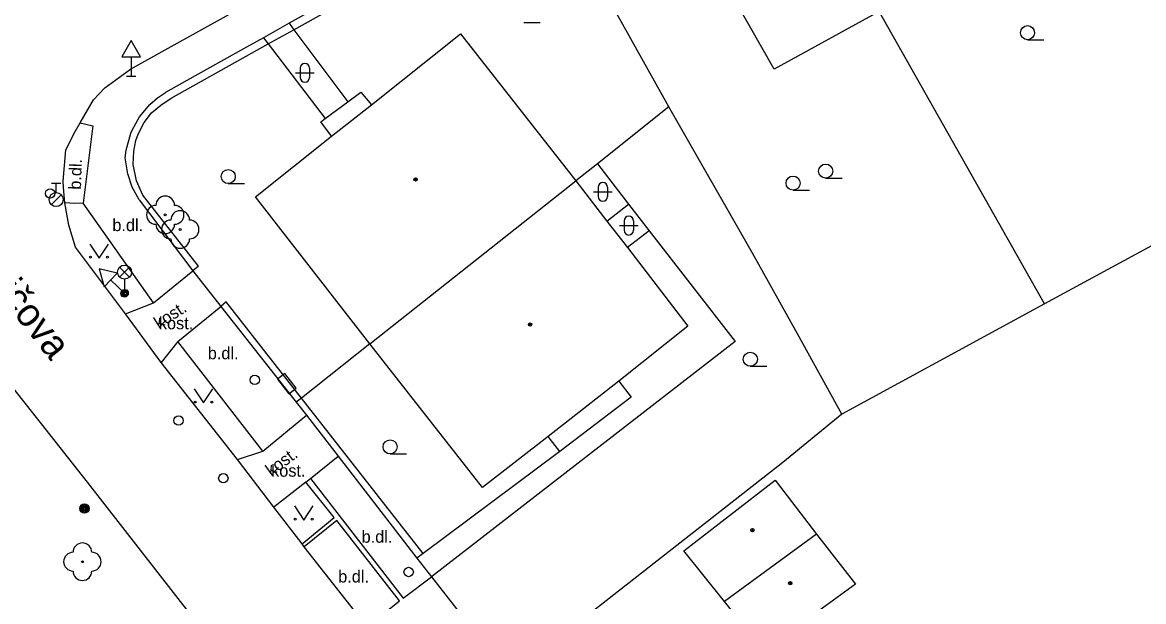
# Model space of a CAD drawing. Extents: x -600391 to -599491, y -1160176 to -1159402.
# Drawn here: x -600304.9 to -600245.1, y -1160003.6 to -1159972.8 of the extents above; entities that cross this region are included whole.
import ezdxf

# ---------------------------------------------------------------- set-up
doc = ezdxf.new("R2010")
doc.units = 0
for name, color, linetype in [('Level 10', 7, 'Continuous'), ('Level 11', 7, 'Continuous'), ('Level 22', 7, 'Continuous'), ('Level 24', 7, 'Continuous'), ('Level 25', 7, 'Continuous'), ('Level 28', 7, 'Continuous'), ('Level 33', 7, 'Continuous'), ('Level 34', 7, 'Continuous'), ('Level 36', 7, 'Continuous'), ('Level 39', 7, 'Continuous'), ('Level 40', 7, 'Continuous'), ('Level 49', 7, 'Continuous'), ('Level 5', 7, 'Continuous'), ('Level 51', 7, 'Continuous'), ('Level 7', 7, 'Continuous'), ('Level 8', 7, 'Continuous')]:
    doc.layers.add(name, color=color, linetype=linetype)

msp = doc.modelspace()

# ---------------------------------------------------------------- linework, layer by layer
at = {"layer": 'Level 10'}
for points in [[(-600299.17, -1159975.25), (-600297.16, -1159974.13), (-600293.893, -1159972.315), (-600286.06, -1159967.96), (-600283.22, -1159966.38), (-600271.19, -1159959.69), (-600268.69, -1159958.3), (-600265.2, -1159956.36), (-600262.38, -1159954.79), (-600252.128, -1159949.086), (-600249.976, -1159947.889), (-600235.99, -1159940.11), (-600232.52, -1159938.2)], [(-600301.14, -1159976.89), (-600300.54, -1159976.25), (-600299.17, -1159975.25)], [(-600301.86, -1159978.12), (-600301.14, -1159976.89)], [(-600302.68, -1159982.38), (-600302.74, -1159981.57), (-600302.76, -1159981.23), (-600302.63, -1159979.56), (-600302.12, -1159978.57), (-600301.86, -1159978.12)], [(-600299.44, -1159988.3), (-600302.11, -1159984.75), (-600302.47, -1159983.58), (-600302.68, -1159982.38)], [(-600310.39, -1159986), (-600301.49, -1159997.27), (-600283.69, -1160020.07), (-600258.7, -1160052.27), (-600242.9, -1160072.54)], [(-600297.53, -1159990.9), (-600299.44, -1159988.3)], [(-600293.46, -1159996.06), (-600297.53, -1159990.9)], [(-600291.53, -1159998.61), (-600293.46, -1159996.06)], [(-600290.02, -1160000.55), (-600291.53, -1159998.61)], [(-600289.9, -1160000.71), (-600290.02, -1160000.55)], [(-600286.55, -1160004.99), (-600289.9, -1160000.71)]]:
    msp.add_lwpolyline(points, dxfattribs=at)
at = {"layer": 'Level 11'}
for points in [[(-600291.82, -1159973.91), (-600290.45, -1159973.15)], [(-600290.45, -1159973.15), (-600287.57, -1159977)], [(-600291.82, -1159973.91), (-600288.78, -1159977.89)], [(-600288.44, -1159978.83), (-600286.32, -1159977.15)], [(-600301.86, -1159978.12), (-600301.19, -1159978.27), (-600301.69, -1159982.4)], [(-600274.26, -1159980.3), (-600272.6, -1159982.45)], [(-600301.69, -1159982.4), (-600302.15, -1159982.42), (-600302.68, -1159982.38)], [(-600297.95, -1159987.71), (-600301.69, -1159982.4)], [(-600273.76, -1159983.35), (-600272.6, -1159982.45)], [(-600272.6, -1159982.45), (-600271.49, -1159983.87)], [(-600271.49, -1159983.87), (-600272.66, -1159984.77)], [(-600271.49, -1159983.87), (-600266.91, -1159989.78)], [(-600297.95, -1159987.71), (-600295.85, -1159986)], [(-600299.44, -1159988.3), (-600297.95, -1159987.71)], [(-600296.64, -1159989.78), (-600294.36, -1159987.9)], [(-600296.64, -1159989.78), (-600297.53, -1159990.9)], [(-600292.11, -1159995.61), (-600296.64, -1159989.78)], [(-600286.4, -1159989.9), (-600290.05, -1159992.79)], [(-600266.91, -1159989.78), (-600283.12, -1160002.31)], [(-600273.11, -1159991.88), (-600276.88, -1159994.84)], [(-600290.05, -1159992.79), (-600290.33, -1159993.01)], [(-600292.11, -1159995.61), (-600289.79, -1159993.7)], [(-600293.46, -1159996.06), (-600292.11, -1159995.61)], [(-600289.56, -1159997.08), (-600288.1, -1159995.88)], [(-600276.27, -1159995.64), (-600283.56, -1160001.08)], [(-600289.82, -1159997.27), (-600291.53, -1159998.61)], [(-600290.02, -1160000.55), (-600288.31, -1159999.15), (-600289.82, -1159997.27)], [(-600289.82, -1159997.27), (-600289.56, -1159997.08)], [(-600289.56, -1159997.08), (-600284.63, -1160003.46), (-600283.12, -1160002.31)], [(-600286.55, -1160004.99), (-600284.82, -1160003.6), (-600288.16, -1159999.31), (-600289.9, -1160000.71)]]:
    msp.add_lwpolyline(points, dxfattribs=at)
at = {"layer": 'Level 22'}
for centre in [(-600297.32, -1159983.02), (-600296.52, -1159983.8), (-600301.74, -1160001.51)]:
    msp.add_circle(centre, 0.05, dxfattribs=at)
for centre, start, end in [((-600297.32, -1159982.52), 0, 180), ((-600297.82, -1159983.02), 90, 270), ((-600296.52, -1159983.3), 0, 180), ((-600296.82, -1159983.02), 270, 90), ((-600297.32, -1159983.52), 180, 0), ((-600297.02, -1159983.8), 90, 270), ((-600296.02, -1159983.8), 270, 90), ((-600296.52, -1159984.3), 180, 0), ((-600301.74, -1160001.01), 0, 180), ((-600302.24, -1160001.51), 90, 270), ((-600301.24, -1160001.51), 270, 90), ((-600301.74, -1160002.01), 180, 0)]:
    msp.add_arc(centre, 0.5, start, end, dxfattribs=at)
at = {"layer": 'Level 24'}
msp.add_lwpolyline([(-600291.335, -1159991.78), (-600290.719, -1159992.568), (-600290.325, -1159992.26), (-600290.941, -1159991.472)], close=True, dxfattribs=at)
at = {"layer": 'Level 25'}
for radius in [0.25, 0.2, 0.15, 0.1, 0.05]:
    msp.add_circle((-600301.63, -1159998.68), radius, dxfattribs=at)
at = {"layer": 'Level 28'}
for p, q in [((-600303.39, -1159981.335), (-600302.89, -1159981.335)), ((-600303.14, -1159981.835), (-600303.14, -1159981.335)), ((-600303.398, -1159982.482), (-600302.868, -1159981.952))]:
    msp.add_line(p, q, dxfattribs=at)
for centre, radius in [((-600303.46, -1159981.88), 0.25), ((-600303.14, -1159982.21), 0.375), ((-600292.54, -1159991.82), 0.25), ((-600296.61, -1159993.99), 0.25), ((-600294.22, -1159997.06), 0.25), ((-600284.33, -1160002.06), 0.25)]:
    msp.add_circle(centre, radius, dxfattribs=at)
at = {"layer": 'Level 33'}
for p, q in [((-600299.755, -1159986.34), (-600299.225, -1159985.81)), ((-600299.755, -1159985.81), (-600299.225, -1159986.34)), ((-600299.49, -1159986.45), (-600299.49, -1159987.2))]:
    msp.add_line(p, q, dxfattribs=at)
for centre, radius in [((-600299.49, -1159986.075), 0.375), ((-600299.49, -1159987.2), 0.2), ((-600299.49, -1159987.2), 0.145), ((-600299.49, -1159987.2), 0.0876)]:
    msp.add_circle(centre, radius, dxfattribs=at)
at = {"layer": 'Level 34'}
for p, q in [((-600299.14, -1159974.602), (-600299.14, -1159975.62)), ((-600299.39, -1159975.62), (-600298.89, -1159975.62)), ((-600300.224, -1159986.495), (-600299.49, -1159987.2)), ((-600299.663, -1159987.38), (-600299.317, -1159987.02))]:
    msp.add_line(p, q, dxfattribs=at)
for points in [[(-600299.64, -1159974.602), (-600298.64, -1159974.602), (-600299.14, -1159973.736)], [(-600300.571, -1159986.856), (-600299.878, -1159986.134), (-600300.849, -1159985.895)]]:
    msp.add_lwpolyline(points, close=True, dxfattribs=at)
at = {"layer": 'Level 36'}
for p, q in [((-600278.18, -1159972.765), (-600277.305, -1159972.765)), ((-600251.31, -1159973.685), (-600250.435, -1159973.685)), ((-600290.116, -1159975.196), (-600290.116, -1159975.696)), ((-600289.616, -1159975.196), (-600289.616, -1159975.696)), ((-600290.366, -1159975.446), (-600289.366, -1159975.446)), ((-600262.08, -1159981.065), (-600261.205, -1159981.065)), ((-600293.96, -1159981.355), (-600293.085, -1159981.355)), ((-600274.466, -1159981.796), (-600273.466, -1159981.796)), ((-600274.216, -1159981.546), (-600274.216, -1159982.046)), ((-600273.716, -1159981.546), (-600273.716, -1159982.046)), ((-600263.82, -1159981.705), (-600262.945, -1159981.705)), ((-600273.086, -1159983.596), (-600272.086, -1159983.596)), ((-600272.836, -1159983.346), (-600272.836, -1159983.846)), ((-600272.336, -1159983.346), (-600272.336, -1159983.846)), ((-600266.1, -1159991.095), (-600265.225, -1159991.095)), ((-600285.32, -1159995.765), (-600284.445, -1159995.765))]:
    msp.add_line(p, q, dxfattribs=at)
for points in [[(-600301.35, -1159984.58), (-600300.85, -1159985.33), (-600300.35, -1159984.58)], [(-600295.78, -1159992.3), (-600295.28, -1159993.05), (-600294.78, -1159992.3)], [(-600290.43, -1159998.54), (-600289.93, -1159999.29), (-600289.43, -1159998.54)]]:
    msp.add_lwpolyline(points, dxfattribs=at)
for centre, radius in [((-600251.31, -1159973.31), 0.375), ((-600293.96, -1159980.98), 0.375), ((-600262.08, -1159980.69), 0.375), ((-600263.82, -1159981.33), 0.375), ((-600301.3, -1159985.28), 0.05), ((-600300.401, -1159985.28), 0.05), ((-600266.1, -1159990.72), 0.375), ((-600295.73, -1159993), 0.05), ((-600294.831, -1159993), 0.05), ((-600285.32, -1159995.39), 0.375), ((-600290.38, -1159999.24), 0.05), ((-600289.481, -1159999.24), 0.05)]:
    msp.add_circle(centre, radius, dxfattribs=at)
for centre, start, end in [((-600289.866, -1159975.196), 0, 180), ((-600289.866, -1159975.696), 180, 0), ((-600273.966, -1159981.546), 0, 180), ((-600273.966, -1159982.046), 180, 0), ((-600272.586, -1159983.346), 0, 180), ((-600272.586, -1159983.846), 180, 0)]:
    msp.add_arc(centre, 0.25, start, end, dxfattribs=at)
at = {"layer": 'Level 39'}
for centre, radius in [((-600283.96, -1159981.13), 0.09), ((-600283.96, -1159981.13), 0.0398), ((-600277.85, -1159988.87), 0.09), ((-600277.85, -1159988.87), 0.0398), ((-600265.99, -1159999.83), 0.09), ((-600265.99, -1159999.83), 0.0398), ((-600263.97, -1160002.66), 0.09), ((-600263.97, -1160002.66), 0.0398)]:
    msp.add_circle(centre, radius, dxfattribs=at)
at = {"layer": 'Level 5'}
for points in [[(-600264.82, -1159975.26), (-600269.51, -1159967.02)], [(-600259.23, -1159972.18), (-600264.82, -1159975.26)], [(-600286.32, -1159977.15), (-600281.56, -1159973.37)], [(-600281.56, -1159973.37), (-600275.41, -1159981.21)], [(-600288.78, -1159977.89), (-600287.57, -1159977)], [(-600287.57, -1159977), (-600286.88, -1159976.48)], [(-600286.88, -1159976.48), (-600286.32, -1159977.15)], [(-600289.01, -1159978.06), (-600288.78, -1159977.89)], [(-600288.44, -1159978.83), (-600289.01, -1159978.06)], [(-600292.51, -1159982.06), (-600288.44, -1159978.83)], [(-600286.4, -1159989.9), (-600275.41, -1159981.21)], [(-600275.41, -1159981.21), (-600273.76, -1159983.35)], [(-600286.4, -1159989.9), (-600292.51, -1159982.06)], [(-600273.76, -1159983.35), (-600272.66, -1159984.77)], [(-600272.66, -1159984.77), (-600269.43, -1159988.96)], [(-600269.43, -1159988.96), (-600273.11, -1159991.88)], [(-600280.39, -1159997.55), (-600286.4, -1159989.9)], [(-600273.11, -1159991.88), (-600272.46, -1159992.74)], [(-600272.46, -1159992.74), (-600276.27, -1159995.64)], [(-600276.88, -1159994.84), (-600280.39, -1159997.55)], [(-600276.27, -1159995.64), (-600276.88, -1159994.84)], [(-600269.64, -1160000.94), (-600264.77, -1159997.17)], [(-600264.77, -1159997.17), (-600262.56, -1160000.05)], [(-600262.56, -1160000.05), (-600267.48, -1160003.63)], [(-600262.56, -1160000.05), (-600260.48, -1160002.7)], [(-600267.48, -1160003.63), (-600269.64, -1160000.94)], [(-600260.48, -1160002.7), (-600265.37, -1160006.26)], [(-600265.37, -1160006.26), (-600267.48, -1160003.63)]]:
    msp.add_lwpolyline(points, dxfattribs=at)
at = {"layer": 'Level 51'}
for points in [[(-600250.4, -1159987.77), (-600259.23, -1159972.18)], [(-600265.98, -1159985.06), (-600270.44, -1159977.27)], [(-600239.83, -1159982.05), (-600250.4, -1159987.77)], [(-600263.59, -1159989.36), (-600265.98, -1159985.06)], [(-600250.4, -1159987.77), (-600261.22, -1159993.64)], [(-600261.22, -1159993.64), (-600263.59, -1159989.36)]]:
    msp.add_lwpolyline(points, dxfattribs=at)
at = {"layer": 'Level 7'}
for points in [[(-600277.15, -1159965.23), (-600282.32, -1159968.12), (-600284.98, -1159969.61), (-600290.7, -1159972.81)], [(-600290.45, -1159973.15), (-600276.95, -1159965.6)], [(-600270.44, -1159977.27), (-600276.95, -1159965.6)], [(-600290.7, -1159972.81), (-600290.45, -1159973.15)], [(-600292.07, -1159973.58), (-600292.99, -1159974.09), (-600296.16, -1159975.86), (-600297.3, -1159976.5)], [(-600297, -1159976.81), (-600291.82, -1159973.91)], [(-600292.07, -1159973.58), (-600291.82, -1159973.91)], [(-600298.71, -1159982.22), (-600299.09, -1159981.54), (-600299.32, -1159980.84), (-600299.45, -1159979.98), (-600299.4, -1159979.57), (-600299.15, -1159978.66), (-600299.09, -1159978.51), (-600298.69, -1159977.79), (-600298.14, -1159977.14), (-600297.73, -1159976.78), (-600297.3, -1159976.5)], [(-600298.51, -1159981.97), (-600298.86, -1159981.21), (-600299.03, -1159980.33), (-600298.99, -1159979.63), (-600298.88, -1159979.06), (-600298.76, -1159978.72), (-600298.45, -1159978.09), (-600298.05, -1159977.59), (-600297.56, -1159977.17), (-600297, -1159976.81)], [(-600270.44, -1159977.27), (-600274.26, -1159980.3)], [(-600274.26, -1159980.3), (-600275.41, -1159981.21)], [(-600298.71, -1159982.22), (-600295.85, -1159986)], [(-600295.55, -1159985.76), (-600298.51, -1159981.97)], [(-600295.55, -1159985.76), (-600295.85, -1159986)], [(-600294.06, -1159987.66), (-600294.36, -1159987.9)], [(-600290.05, -1159992.79), (-600294.06, -1159987.66)], [(-600294.36, -1159987.9), (-600290.33, -1159993.01)], [(-600290.33, -1159993.01), (-600289.79, -1159993.7)], [(-600283.56, -1160001.08), (-600290.05, -1159992.79)], [(-600261.22, -1159993.64), (-600264.36, -1159996.22), (-600278.63, -1160007.39)], [(-600288.1, -1159995.88), (-600283.89, -1160001.33)], [(-600283.56, -1160001.08), (-600283.89, -1160001.33)]]:
    msp.add_lwpolyline(points, dxfattribs=at)
at = {"layer": 'Level 8'}
for points in [[(-600290.7, -1159972.81), (-600292.07, -1159973.58)], [(-600295.85, -1159986), (-600294.36, -1159987.9)], [(-600289.79, -1159993.7), (-600288.1, -1159995.88)], [(-600283.89, -1160001.33), (-600283.12, -1160002.31)], [(-600283.12, -1160002.31), (-600281.45, -1160004.43)]]:
    msp.add_lwpolyline(points, dxfattribs=at)

# ---------------------------------------------------------------- texts
at = {"layer": 'Level 40'}
for s, rotation, p in [('b.dl.', 88.04, (-600301.82, -1159981.69)), ('kost.', 32.48, (-600297.66, -1159989.12)), ('kost.', 36.04, (-600291.67, -1159996.98))]:
    msp.add_text(s, height=0.65, rotation=rotation, dxfattribs=at).set_placement(p)
for s, p in [('b.dl.', (-600300.14, -1159983.89)), ('b.dl.', (-600300.14, -1159983.89)), ('kost.', (-600297.66, -1159989.12)), ('b.dl.', (-600295.05, -1159990.72)), ('b.dl.', (-600295.05, -1159990.72)), ('kost.', (-600291.67, -1159996.98)), ('b.dl.', (-600286.84, -1160000.5)), ('b.dl.', (-600286.84, -1160000.5)), ('b.dl.', (-600288.09, -1160002.62)), ('b.dl.', (-600288.09, -1160002.62))]:
    msp.add_text(s, height=0.65, dxfattribs=at).set_placement(p)
at = {"layer": 'Level 49'}
msp.add_text('Barvičova', height=1.5, rotation=308.41, dxfattribs=at).set_placement((-600308.89, -1159983.94))

doc.saveas('drawing.dxf')
